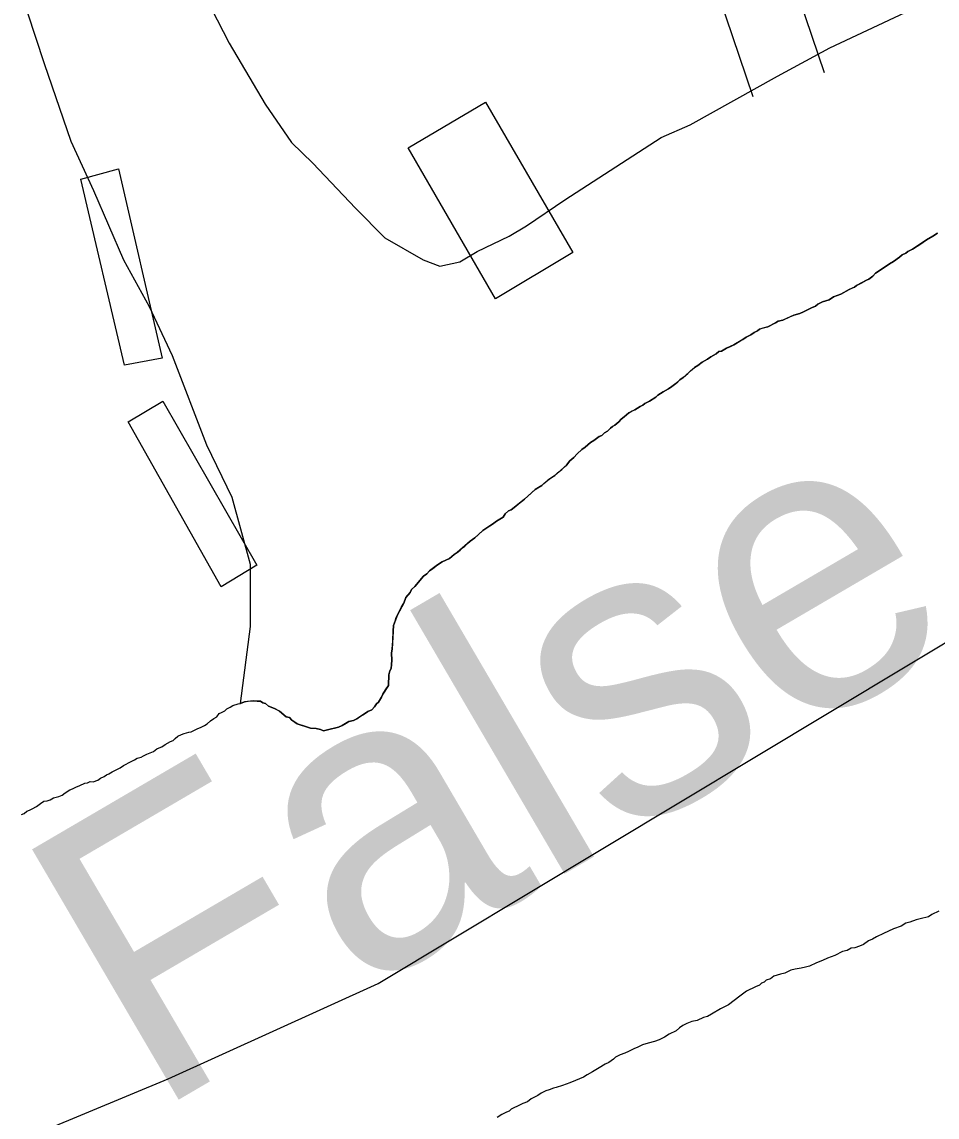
# Model space of a CAD drawing. Extents: x 3263578 to 3301413, y 764927 to 798602.
# Drawn here: x 3270887.3 to 3271253.2, y 792253.5 to 792691.4 of the extents above; entities that cross this region are included whole.
import ezdxf

# ---------------------------------------------------------------- set-up
doc = ezdxf.new("R2010")
doc.units = 0
for name, color, linetype in [('V-BLDG-OTLN', 7, 'Continuous'), ('V-RIVR-IDEN', 7, 'Continuous'), ('V-ROAD-CNTR', 7, 'Continuous'), ('V-SITE-VEGE', 7, 'Continuous'), ('V-TOPO-SHOR', 7, 'Continuous')]:
    doc.layers.add(name, color=color, linetype=linetype)

msp = doc.modelspace()

# ---------------------------------------------------------------- linework, layer by layer
at = {"layer": 'V-BLDG-OTLN'}
for points in [[(3271076.72, 792580.74), (3271041.82, 792641.07), (3271072.69, 792659.39), (3271107.59, 792599.23)], [(3270928.33, 792554.2), (3270910.88, 792628.47), (3270925.89, 792632.68), (3270943.47, 792556.92)], [(3270943.74, 792539.7), (3270981.29, 792474.2), (3270967.04, 792465.5), (3270929.85, 792531.5)]]:
    msp.add_lwpolyline(points, close=True, dxfattribs=at)
at = {"layer": 'V-ROAD-CNTR'}
for points in [[(3270722.76, 794013.67), (3270935.4, 793382.32), (3271179.58, 792661.61)], [(3271148.09, 792848.05), (3271208, 792671.24)]]:
    msp.add_lwpolyline(points, dxfattribs=at)
at = {"layer": 'V-SITE-VEGE'}
for p, q in [((3270963.03, 792696.89), (3270970.16, 792682.96)), ((3270896.37, 792674.62), (3270889.61, 792695.3)), ((3271210.36, 792681.03), (3271240.47, 792695.16)), ((3270970.16, 792682.96), (3270984.61, 792658.48)), ((3271189.43, 792669.77), (3271210.36, 792681.03)), ((3270907.07, 792643.57), (3270896.37, 792674.62)), ((3271154.51, 792650.25), (3271189.43, 792669.77)), ((3270984.61, 792658.48), (3270995.05, 792643.23)), ((3271142.95, 792645.25), (3271154.51, 792650.25)), ((3271104.35, 792620.29), (3271142.95, 792645.25)), ((3270916.14, 792623.89), (3270907.07, 792643.57)), ((3270995.05, 792643.23), (3271003.61, 792634.87)), ((3271003.61, 792634.87), (3271020.68, 792617)), ((3270928.15, 792596.15), (3270916.14, 792623.89)), ((3271089.11, 792609.85), (3271104.35, 792620.29)), ((3271020.68, 792617), (3271032.44, 792605.08)), ((3271082.11, 792605.73), (3271089.11, 792609.85)), ((3271032.44, 792605.08), (3271047.75, 792596.34)), ((3271069.37, 792599.66), (3271082.11, 792605.73)), ((3271248.94, 792604.33), (3271245.24, 792601.74)), ((3271251.55, 792605.71), (3271248.94, 792604.33)), ((3271253.4, 792606.88), (3271251.55, 792605.71)), ((3271243.39, 792600.57), (3271241.56, 792599.66)), ((3271245.24, 792601.74), (3271243.39, 792600.57)), ((3270938.41, 792577.53), (3270928.15, 792596.15)), ((3271047.75, 792596.34), (3271054.37, 792593.71)), ((3271054.37, 792593.71), (3271062.37, 792595.53)), ((3271062.37, 792595.53), (3271069.37, 792599.66)), ((3271235.75, 792595.66), (3271234.18, 792594.72)), ((3271238.13, 792597.3), (3271235.75, 792595.66)), ((3271239.2, 792598.26), (3271238.13, 792597.3)), ((3271240.76, 792598.94), (3271239.2, 792598.26)), ((3271241.56, 792599.66), (3271240.76, 792598.94)), ((3271230.48, 792592.13), (3271228.63, 792590.96)), ((3271234.18, 792594.72), (3271230.48, 792592.13)), ((3271224.92, 792588.12), (3271221, 792586.05)), ((3271225.97, 792588.57), (3271224.92, 792588.12)), ((3271227.56, 792589.75), (3271225.97, 792588.57)), ((3271228.63, 792590.96), (3271227.56, 792589.75)), ((3271214.71, 792582.58), (3271211.85, 792581.47)), ((3271218.12, 792584.43), (3271214.71, 792582.58)), ((3271220.2, 792585.33), (3271218.12, 792584.43)), ((3271221, 792586.05), (3271220.2, 792585.33)), ((3271205.59, 792578.51), (3271204.54, 792577.8)), ((3271207.42, 792579.42), (3271205.59, 792578.51)), ((3271210.01, 792580.3), (3271207.42, 792579.42)), ((3271211.85, 792581.47), (3271210.01, 792580.3)), ((3270947.48, 792557.86), (3270938.41, 792577.53)), ((3271195.96, 792574.21), (3271191.52, 792572.16)), ((3271198.28, 792574.84), (3271195.96, 792574.21)), ((3271199.84, 792575.52), (3271198.28, 792574.84)), ((3271202.98, 792577.13), (3271199.84, 792575.52)), ((3271204.54, 792577.8), (3271202.98, 792577.13)), ((3271185.53, 792569.45), (3271182.18, 792568.61)), ((3271188.67, 792571.05), (3271185.53, 792569.45)), ((3271189.72, 792571.75), (3271188.67, 792571.05)), ((3271191.52, 792572.16), (3271189.72, 792571.75)), ((3271176.92, 792565.35), (3271175.6, 792564.4)), ((3271178.75, 792566.26), (3271176.92, 792565.35)), ((3271180.07, 792567.2), (3271178.75, 792566.26)), ((3271181.38, 792567.89), (3271180.07, 792567.2)), ((3271182.18, 792568.61), (3271181.38, 792567.89)), ((3271169.06, 792560.95), (3271166.96, 792559.79)), ((3271171.93, 792562.31), (3271169.06, 792560.95)), ((3271175.6, 792564.4), (3271171.93, 792562.31)), ((3270961.31, 792522.12), (3270947.48, 792557.86)), ((3271161.45, 792556.54), (3271159.35, 792555.38)), ((3271162.77, 792557.48), (3271161.45, 792556.54)), ((3271164.86, 792558.64), (3271162.77, 792557.48)), ((3271165.93, 792559.59), (3271164.86, 792558.64)), ((3271166.96, 792559.79), (3271165.93, 792559.59)), ((3271156.18, 792553.27), (3271151.64, 792549.2)), ((3271157.49, 792553.96), (3271156.18, 792553.27)), ((3271159.35, 792555.38), (3271157.49, 792553.96)), ((3271150.32, 792548.26), (3271148.71, 792546.82)), ((3271151.64, 792549.2), (3271150.32, 792548.26)), ((3271143.71, 792543.54), (3271141.6, 792542.13)), ((3271145.8, 792544.69), (3271143.71, 792543.54)), ((3271147.13, 792545.64), (3271145.8, 792544.69)), ((3271148.71, 792546.82), (3271147.13, 792545.64)), ((3271136.34, 792538.86), (3271135.53, 792538.14)), ((3271138.17, 792539.77), (3271136.34, 792538.86)), ((3271140.79, 792541.41), (3271138.17, 792539.77)), ((3271141.6, 792542.13), (3271140.79, 792541.41)), ((3271130.03, 792535.14), (3271128.16, 792533.46)), ((3271132.38, 792536.28), (3271130.03, 792535.14)), ((3271134.49, 792537.69), (3271132.38, 792536.28)), ((3271135.53, 792538.14), (3271134.49, 792537.69)), ((3271124.42, 792530.11), (3271123.38, 792529.66)), ((3271126.02, 792531.55), (3271124.42, 792530.11)), ((3271126.84, 792532.52), (3271126.02, 792531.55)), ((3271128.16, 792533.46), (3271126.84, 792532.52)), ((3271118.08, 792525.63), (3271115.95, 792523.97)), ((3271119.12, 792526.08), (3271118.08, 792525.63)), ((3271120.19, 792527.04), (3271119.12, 792526.08)), ((3271121.5, 792527.73), (3271120.19, 792527.04)), ((3271122.58, 792528.94), (3271121.5, 792527.73)), ((3271123.38, 792529.66), (3271122.58, 792528.94)), ((3270971.44, 792501.26), (3270961.31, 792522.12)), ((3271112.51, 792521.36), (3271111.19, 792520.42)), ((3271114.65, 792523.28), (3271112.51, 792521.36)), ((3271115.95, 792523.97), (3271114.65, 792523.28)), ((3271107.96, 792517.29), (3271106.36, 792515.86)), ((3271109.31, 792518.74), (3271107.96, 792517.29)), ((3271111.19, 792520.42), (3271109.31, 792518.74)), ((3271105, 792514.15), (3271100.45, 792510.08)), ((3271106.36, 792515.86), (3271105, 792514.15)), ((3271097.56, 792508.21), (3271095.15, 792506.05)), ((3271100.45, 792510.08), (3271097.56, 792508.21)), ((3271092.52, 792504.42), (3271088.24, 792500.59)), ((3271095.15, 792506.05), (3271092.52, 792504.42)), ((3270978.78, 792474.49), (3270971.44, 792501.26)), ((3271088.24, 792500.59), (3271084.79, 792497.73)), ((3271081.89, 792495.85), (3271080.55, 792494.66)), ((3271082.93, 792496.31), (3271081.89, 792495.85)), ((3271084.79, 792497.73), (3271082.93, 792496.31)), ((3271075.5, 792490.62), (3271071.55, 792488.04)), ((3271077.09, 792491.8), (3271075.5, 792490.62)), ((3271079.72, 792493.43), (3271077.09, 792491.8)), ((3271080.55, 792494.66), (3271079.72, 792493.43)), ((3271071.55, 792488.04), (3271068.34, 792485.16)), ((3271066.48, 792483.74), (3271061.41, 792479.19)), ((3271068.34, 792485.16), (3271066.48, 792483.74)), ((3271060.1, 792478.5), (3271058.23, 792476.83)), ((3271061.41, 792479.19), (3271060.1, 792478.5)), ((3270978.78, 792449.68), (3270978.78, 792474.49)), ((3271053.51, 792474.29), (3271050.33, 792471.92)), ((3271055.36, 792475.46), (3271053.51, 792474.29)), ((3271058.23, 792476.83), (3271055.36, 792475.46)), ((3271047.93, 792469.77), (3271044.4, 792465.64)), ((3271049.25, 792470.71), (3271047.93, 792469.77)), ((3271050.33, 792471.92), (3271049.25, 792470.71)), ((3271043.06, 792464.45), (3271042.49, 792463.21)), ((3271044.4, 792465.64), (3271043.06, 792464.45)), ((3271040.86, 792461.26), (3271039.97, 792459.03)), ((3271042.49, 792463.21), (3271040.86, 792461.26)), ((3271039.97, 792459.03), (3271037.43, 792454.34)), ((3271037.43, 792454.34), (3271035.92, 792450.1)), ((3270974.75, 792418.9), (3270978.78, 792449.68)), ((3271035.92, 792450.1), (3271035.41, 792440.73)), ((3271035.41, 792440.73), (3271035.06, 792438.97)), ((3271035.06, 792438.97), (3271035.16, 792436.17)), ((3271035.16, 792436.17), (3271034.98, 792432.87)), ((3271034.08, 792430.38), (3271033.84, 792426.08)), ((3271034.42, 792431.89), (3271034.08, 792430.38)), ((3271034.98, 792432.87), (3271034.42, 792431.89)), ((3271033.84, 792426.08), (3271031.62, 792422.64)), ((3271031.04, 792421.4), (3271029.92, 792419.43)), ((3271031.62, 792422.64), (3271031.04, 792421.4)), ((3270976.31, 792419.58), (3270974.75, 792418.9)), ((3270979.89, 792419.89), (3270976.31, 792419.58)), ((3270982.68, 792419.74), (3270979.89, 792419.89)), ((3270983.66, 792419.17), (3270982.68, 792419.74)), ((3270984.66, 792418.87), (3270983.66, 792419.17)), ((3270985.87, 792417.78), (3270984.66, 792418.87)), ((3270988.37, 792416.88), (3270985.87, 792417.78)), ((3270990.33, 792415.76), (3270988.37, 792416.88)), ((3271027.21, 792416.28), (3271025.65, 792415.6)), ((3271028.29, 792417.49), (3271027.21, 792416.28)), ((3271029.12, 792418.71), (3271028.29, 792417.49)), ((3271029.92, 792419.43), (3271029.12, 792418.71)), ((3270993.01, 792413.58), (3270990.33, 792415.76)), ((3270994.26, 792413.26), (3270993.01, 792413.58)), ((3270995.22, 792412.19), (3270994.26, 792413.26)), ((3270997.43, 792410.79), (3270995.22, 792412.19)), ((3271018.06, 792411.69), (3271015.43, 792410.06)), ((3271019.86, 792412.11), (3271018.06, 792411.69)), ((3271021.17, 792412.79), (3271019.86, 792412.11)), ((3271024.32, 792414.66), (3271021.17, 792412.79)), ((3271025.65, 792415.6), (3271024.32, 792414.66)), ((3271000.67, 792409.6), (3270997.43, 792410.79)), ((3271002.67, 792408.98), (3271000.67, 792409.6)), ((3271004.95, 792408.86), (3271002.67, 792408.98)), ((3271006.71, 792408.51), (3271004.95, 792408.86)), ((3271007.95, 792407.93), (3271006.71, 792408.51)), ((3271011.04, 792408.78), (3271007.95, 792407.93)), ((3271012.32, 792408.96), (3271011.04, 792408.78)), ((3271013.87, 792409.38), (3271012.32, 792408.96)), ((3271015.43, 792410.06), (3271013.87, 792409.38))]:
    msp.add_line(p, q, dxfattribs=at)
at = {"layer": 'V-TOPO-SHOR'}
for points in [[(3267733.94, 791465.75), (3268645.44, 791590.23), (3269537.76, 791765.46), (3270437.3, 792057.26), (3270945.85, 792268.71), (3271029.81, 792306.84), (3271663.11, 792687.55), (3272051.73, 792950.38), (3272121.3, 793007.25), (3272778.62, 793607.88), (3273291.83, 794015.94)], [(3271245.24, 792601.74), (3271246.29, 792602.45), (3271248.94, 792604.33), (3271251.55, 792605.71), (3271253.4, 792606.88)], [(3271095.95, 792506.77), (3271097.56, 792508.21), (3271098.61, 792508.91), (3271100.45, 792510.08), (3271101.52, 792511.04), (3271103.13, 792512.48), (3271104.2, 792513.44), (3271105, 792514.15), (3271106.36, 792515.86), (3271107.96, 792517.29), (3271109.31, 792518.74), (3271111.19, 792520.42), (3271112.51, 792521.36), (3271114.65, 792523.28), (3271115.95, 792523.97), (3271118.08, 792525.63), (3271119.12, 792526.08), (3271120.19, 792527.04), (3271121.5, 792527.73), (3271122.58, 792528.94), (3271123.38, 792529.66), (3271124.42, 792530.11), (3271126.02, 792531.55), (3271126.84, 792532.52), (3271128.16, 792533.46), (3271129.23, 792534.42), (3271130.03, 792535.14), (3271131.34, 792535.83), (3271132.38, 792536.28), (3271134.49, 792537.69), (3271135.53, 792538.14), (3271136.34, 792538.86), (3271138.17, 792539.77), (3271140.79, 792541.41), (3271141.6, 792542.13), (3271142.65, 792542.83), (3271143.71, 792543.54), (3271145.8, 792544.69), (3271147.13, 792545.64), (3271148.71, 792546.82), (3271149.52, 792547.54), (3271150.32, 792548.26), (3271151.64, 792549.2), (3271153.51, 792550.87), (3271154.58, 792551.83), (3271156.18, 792553.27), (3271157.49, 792553.96), (3271159.35, 792555.38), (3271161.45, 792556.54), (3271162.77, 792557.48), (3271164.86, 792558.64), (3271165.93, 792559.59), (3271166.96, 792559.79), (3271169.06, 792560.95), (3271170.62, 792561.62), (3271171.93, 792562.31), (3271174.29, 792563.71), (3271175.6, 792564.4), (3271176.92, 792565.34), (3271178.75, 792566.26), (3271180.07, 792567.2), (3271181.38, 792567.89), (3271182.18, 792568.61), (3271183.73, 792569.04), (3271185.53, 792569.45), (3271188.67, 792571.05), (3271189.72, 792571.76), (3271191.52, 792572.16), (3271194.39, 792573.53), (3271195.96, 792574.21), (3271198.28, 792574.84), (3271199.84, 792575.52), (3271201.67, 792576.44), (3271202.98, 792577.13), (3271204.54, 792577.8), (3271205.59, 792578.51), (3271207.42, 792579.42), (3271208.72, 792579.86), (3271210.01, 792580.3), (3271211.85, 792581.47), (3271214.71, 792582.58), (3271218.12, 792584.43), (3271219.16, 792584.88), (3271220.2, 792585.33), (3271221, 792586.05), (3271222.83, 792586.96), (3271224.92, 792588.12), (3271225.97, 792588.57), (3271227.56, 792589.75), (3271228.64, 792590.96), (3271230.48, 792592.13), (3271231.8, 792593.08), (3271232.86, 792593.78), (3271234.18, 792594.72), (3271235.75, 792595.66), (3271238.13, 792597.3), (3271239.2, 792598.26), (3271240.76, 792598.94), (3271241.56, 792599.66), (3271243.39, 792600.57), (3271245.24, 792601.74)], [(3270979.89, 792419.89), (3270981.41, 792419.8), (3270982.68, 792419.74), (3270983.66, 792419.17), (3270984.66, 792418.86), (3270985.87, 792417.78), (3270988.37, 792416.88), (3270989.35, 792416.32), (3270990.33, 792415.76), (3270993.01, 792413.58), (3270994.26, 792413.26), (3270995.22, 792412.19), (3270996.45, 792411.36), (3270997.43, 792410.79), (3270998.92, 792410.21), (3271000.67, 792409.6), (3271002.67, 792408.98), (3271003.68, 792408.93), (3271004.95, 792408.86), (3271006.71, 792408.51), (3271007.95, 792407.93), (3271009.49, 792408.35), (3271011.04, 792408.78), (3271012.32, 792408.96), (3271013.87, 792409.38), (3271015.43, 792410.06), (3271017.01, 792410.99), (3271018.06, 792411.69), (3271019.86, 792412.11), (3271021.17, 792412.79), (3271022.75, 792413.73), (3271024.32, 792414.66), (3271025.65, 792415.6), (3271027.21, 792416.28), (3271028.29, 792417.49), (3271029.12, 792418.71), (3271029.92, 792419.43), (3271031.04, 792421.4), (3271031.62, 792422.64), (3271032.73, 792424.36), (3271033.84, 792426.08), (3271033.9, 792427.09), (3271034.02, 792429.37), (3271034.08, 792430.38), (3271034.42, 792431.89), (3271034.98, 792432.87), (3271035.06, 792434.39), (3271035.16, 792436.17), (3271035.06, 792438.97), (3271035.41, 792440.73), (3271035.58, 792443.77), (3271035.65, 792445.03), (3271035.74, 792446.81), (3271035.8, 792447.82), (3271035.92, 792450.1), (3271036.53, 792451.84), (3271036.84, 792452.84), (3271037.43, 792454.34), (3271037.99, 792455.32), (3271039.13, 792457.55), (3271039.97, 792459.03), (3271040.86, 792461.26), (3271041.67, 792462.23), (3271042.49, 792463.21), (3271043.06, 792464.45), (3271044.4, 792465.64), (3271045.21, 792466.61), (3271047.11, 792468.8), (3271047.93, 792469.77), (3271049.25, 792470.71), (3271050.33, 792471.92), (3271051.66, 792472.87), (3271053.51, 792474.29), (3271055.36, 792475.46), (3271058.23, 792476.83), (3271060.1, 792478.5), (3271061.41, 792479.19), (3271062.48, 792480.15), (3271063.54, 792481.11), (3271064.35, 792481.83), (3271065.42, 792482.78), (3271066.48, 792483.74), (3271068.34, 792485.16), (3271069.68, 792486.36), (3271071.55, 792488.04), (3271073.39, 792489.21), (3271075.5, 792490.62), (3271077.09, 792491.8), (3271079.72, 792493.43), (3271080.55, 792494.66), (3271081.89, 792495.85), (3271082.93, 792496.31), (3271084.79, 792497.73), (3271085.85, 792498.69), (3271088.24, 792500.59), (3271089.58, 792501.79), (3271090.92, 792502.98), (3271092.52, 792504.42), (3271093.58, 792505.12), (3271095.15, 792506.05), (3271095.95, 792506.77)], [(3270887.19, 792374.41), (3270888.23, 792374.86), (3270889.3, 792375.82), (3270890.34, 792376.27), (3270891.38, 792376.72), (3270893.21, 792377.64), (3270894.8, 792378.82), (3270896.12, 792379.77), (3270897.4, 792379.95), (3270898.7, 792380.39), (3270900.01, 792381.08), (3270902.07, 792381.73), (3270903.37, 792382.16), (3270904.69, 792383.11), (3270906.54, 792384.28), (3270907.58, 792384.73), (3270908.88, 792385.42), (3270910.45, 792386.09), (3270912.53, 792386.99), (3270913.56, 792387.19), (3270914.6, 792387.65), (3270915.86, 792387.58), (3270917.68, 792388.24), (3270918.73, 792388.94), (3270920.29, 792389.62), (3270921.1, 792390.34), (3270922.14, 792390.79), (3270923.45, 792391.48), (3270925.54, 792392.63), (3270926.58, 792393.08), (3270927.91, 792394.03), (3270931.04, 792395.64), (3270932.35, 792396.33), (3270933.41, 792397.03), (3270934.95, 792397.45), (3270936, 792397.9), (3270937.3, 792398.59), (3270939.91, 792399.72), (3270941.23, 792400.67), (3270942.27, 792401.12), (3270943.31, 792401.57), (3270944.63, 792402.51), (3270946.73, 792403.67), (3270947.77, 792404.12), (3270948.57, 792404.84), (3270949.64, 792405.79), (3270951.2, 792406.47), (3270952.24, 792406.92), (3270954.04, 792407.33), (3270955.07, 792407.53), (3270956.38, 792408.22), (3270957.42, 792408.67), (3270958.98, 792409.35), (3270960.29, 792410.04), (3270961.35, 792410.74), (3270962.68, 792411.94), (3270964.01, 792412.88), (3270965.31, 792413.57), (3270966.14, 792414.8), (3270967.18, 792415.25), (3270968.49, 792415.94), (3270969.29, 792416.66), (3270970.6, 792417.35), (3270971.66, 792418.05), (3270973.73, 792418.7), (3270974.75, 792418.9), (3270976.31, 792419.58), (3270977.85, 792419.74), (3270979.89, 792419.89)], [(3271253.93, 792335.87), (3271251.06, 792334.5), (3271249.73, 792333.56), (3271246.39, 792332.73), (3271244.84, 792332.31), (3271242.25, 792331.43), (3271240.7, 792331.01), (3271238.86, 792329.84), (3271235.75, 792328.74), (3271231.84, 792326.92), (3271228.97, 792325.55), (3271227.39, 792324.62), (3271225.83, 792323.95)], [(3271225.83, 792323.95), (3271223.72, 792322.54), (3271222.16, 792321.86), (3271220.34, 792321.2), (3271218.81, 792321.03), (3271217.23, 792320.1), (3271215.43, 792319.69), (3271212.29, 792318.08), (3271209.44, 792316.97), (3271207.36, 792316.07), (3271205.02, 792315.18), (3271202.15, 792313.81), (3271200.6, 792313.39), (3271198.8, 792312.98), (3271196.5, 792312.6), (3271194.7, 792312.19), (3271192.34, 792311.05), (3271190.54, 792310.64), (3271187.96, 792309.76), (3271186.63, 792308.82), (3271184.82, 792308.16), (3271184.01, 792307.44), (3271182.97, 792306.99), (3271182.17, 792306.27), (3271180.61, 792305.59), (3271176.95, 792303.76), (3271174.31, 792301.87), (3271169.79, 792298.31), (3271166.66, 792296.7), (3271162.98, 792294.62), (3271161.41, 792293.69), (3271159.86, 792293.27), (3271157.26, 792292.14), (3271155.2, 792291.74), (3271153.12, 792290.84), (3271151.56, 792290.16), (3271150.24, 792289.22), (3271148.9, 792288.02), (3271146.03, 792286.65), (3271144.19, 792285.48), (3271142.09, 792284.33), (3271140.28, 792283.67), (3271137.7, 792283.05), (3271135.38, 792282.41), (3271133.55, 792281.49), (3271131.99, 792280.82), (3271129.89, 792279.66), (3271128.33, 792278.99), (3271126.52, 792278.32), (3271124.69, 792277.41), (3271123.89, 792276.69), (3271122.03, 792275.27), (3271120.47, 792274.59), (3271118.1, 792273.19), (3271115.47, 792271.56), (3271113.38, 792270.41), (3271111.8, 792269.47), (3271108.68, 792268.12), (3271106.34, 792267.23), (3271103.49, 792266.12), (3271100.9, 792265.25), (3271099.87, 792265.05), (3271098.06, 792264.39), (3271096.76, 792263.95), (3271094.93, 792263.03), (3271093.61, 792262.09), (3271090.99, 792260.71), (3271089.4, 792259.53), (3271087.59, 792258.86), (3271085.24, 792257.72), (3271084.2, 792257.27), (3271082.89, 792256.58), (3271082.09, 792255.86), (3271081.04, 792255.41), (3271079.22, 792254.49), (3271077.38, 792253.33)]]:
    msp.add_lwpolyline(points, dxfattribs=at)

# ---------------------------------------------------------------- texts
at = {"layer": 'V-RIVR-IDEN'}
msp.add_text('False', height=116, rotation=30.3487, dxfattribs=at).set_placement((3270939.03, 792253.99))

doc.saveas('drawing.dxf')
